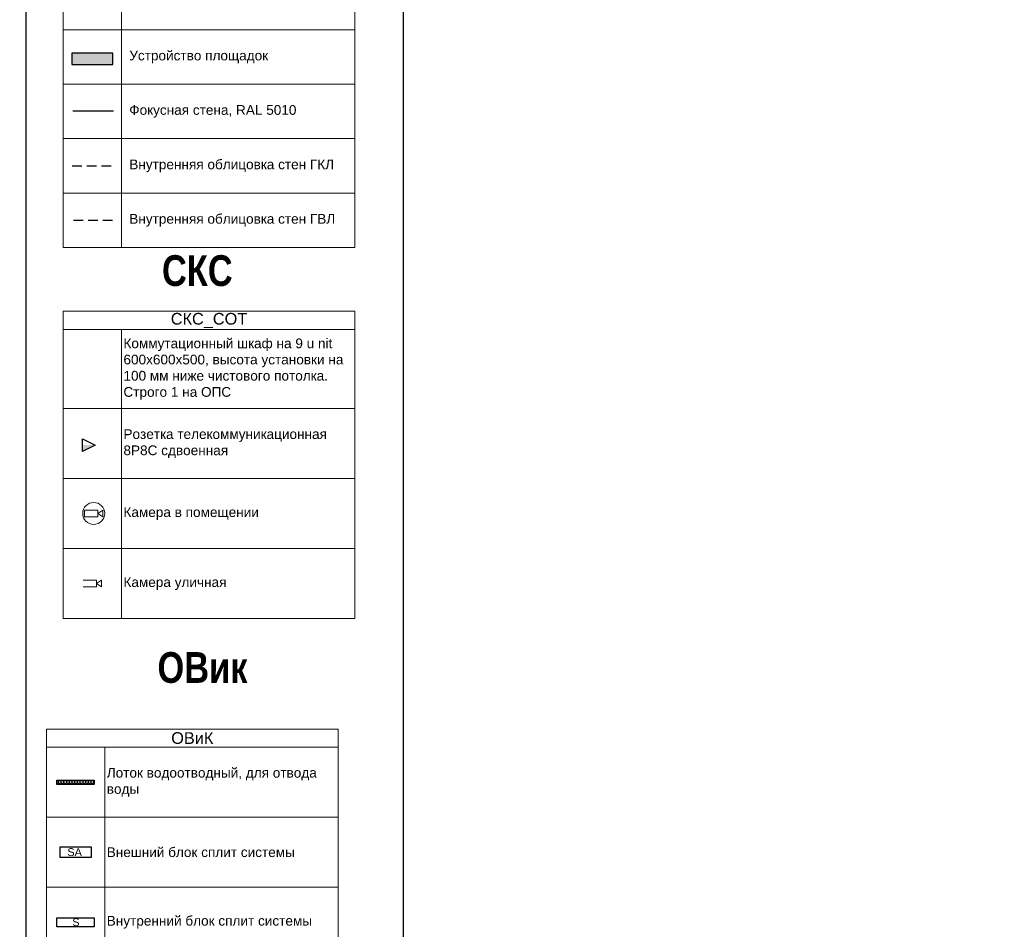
# Model space of a CAD drawing. Header units: millimetres. Extents: x -714384 to 30604203, y -92609 to 65084.
# Tile 563 of 656: x -70619 to -45303, y 8681 to 32075. Entities that reach past the tile are written whole.
import ezdxf
from ezdxf import colors
from ezdxf.entities.mleader import LeaderData, LeaderLine
from ezdxf.enums import TextEntityAlignment as Align
from ezdxf.math import Vec2, Vec3

# ---------------------------------------------------------------- set-up
doc = ezdxf.new("R2010")
doc.units = ezdxf.units.MM
doc.set_wipeout_variables(frame=1)
doc.linetypes.add('( Hidden )', pattern=[0.375, 0.25, -0.125])
doc.linetypes.add('CACHE', pattern=[375, 250, -125])
doc.layers.get('0').update_dxf_attribs({"lineweight": 0})
doc.layers.get('Defpoints').update_dxf_attribs({"color": 30})
for name, color, linetype in [('-SBugo-ОС-Извещатели', 6, 'Continuous'), ('-АТ-Позиция', 30, 'Continuous'), ('-АТ-Примечания', 30, 'Continuous'), ('Wipeout', 7, 'Continuous'), ('ОВиК', 7, 'Continuous'), ('СВЯЗЬ', 7, 'Continuous')]:
    doc.layers.add(name, color=color, linetype=linetype)
for name, color, linetype, lineweight in [('03_АР_Возводимые перегородки', 10, 'Continuous', 25), ('17_АР_Текст', 235, 'Continuous', 0), ('21_АР_Штриховка', 47, 'Continuous', 5), ('СОТ', 7, 'Continuous', 9)]:
    doc.layers.add(name, color=color, linetype=linetype, lineweight=lineweight)
doc.styles.add('_ТЕКСТОВЫЙ', font='arial.ttf', dxfattribs={"width": 0.8})
doc.styles.add('HVAC_AEP', font='arial.ttf')
doc.styles.add('SB', font='mipgost.shx')
doc.styles.get("Standard").update_dxf_attribs({"font": 'arial.ttf'})
doc.linetypes.add('зигзаг', pattern='A,0.00254,-5.08,[131,ltypeshp.shx,S=5.08,R=0,X=-5.08,Y=0],-10.16,[131,ltypeshp.shx,S=5.08,R=180,X=5.08,Y=0],-5.08', length=20.32254)

# ---------------------------------------------------------------- blocks, each defined once
blk = doc.blocks.new('_Dot')
at = {"color": 0, "linetype": 'ByBlock', "lineweight": -2}
blk.add_line((-0.5, 0), (-1, 0), dxfattribs=at)
at = {"color": 0, "linetype": 'ByBlock', "const_width": 0.5}
blk.add_lwpolyline([(-0.25, 0, 1), (0.25, 0, 1)], format="xyb", close=True, dxfattribs=at)
blk = doc.blocks.new('*U275')
at = {"layer": '-SBugo-ОС-Извещатели', "true_color": 0x2618e7}
h = blk.add_hatch(color=182, dxfattribs=at)
h.dxf.hatch_style = 1
h.paths.add_polyline_path([(-2, 0), (-2, -2), (2, 0)])
at = {"color": 182, "linetype": 'ByBlock', "lineweight": -2, "true_color": 0x2618e7}
blk.add_line((-2, 2), (-2, -2), dxfattribs=at)
at = {"layer": 'СВЯЗЬ', "color": 182, "lineweight": 25, "true_color": 0x2618e7}
for p, q in [((-2, -2), (-2, 2)), ((-2, 2), (2, 0)), ((2, 0), (-2, -2))]:
    blk.add_line(p, q, dxfattribs=at)
at = {"layer": '-АТ-Позиция', "ltscale": 100, "style": 'SB'}
for tag, p in [('ШЛЕЙФ', (2.5, 0.47)), ('ШЛЕЙФ_2', (2.5, -3.2))]:
    blk.add_attdef(tag, text='', height=2.2, dxfattribs=at).set_placement(p, align=Align.BOTTOM_LEFT)
at = {"layer": '-АТ-Примечания', "ltscale": 100, "style": 'SB'}
for tag, p in [('НАИМЕНОВАНИЕ', (-2, 1.5)), ('МАРКА', (-2, 1))]:
    blk.add_attdef(tag, p, '', height=0.25, dxfattribs=at)
at = {"layer": '-АТ-Примечания', "ltscale": 100, "style": 'SB', "flags": 1}
for tag, p in [('ПРИМ-1', (-2, 0.5)), ('ПРИМ-2', (-2, 0)), ('ПРИМ-3', (-2, -0.5)), ('ПРИМ-4', (-2, -1)), ('ПРИМ-5', (-2, -1.5))]:
    blk.add_attdef(tag, p, '', height=0.25, dxfattribs=at)
blk = doc.blocks.new('*E1376')
blk.add_wipeout([(0, -2), (0, 2), (8, 2), (8, -2)]).dxf.layer = 'Wipeout'
blk.add_wipeout([(8, 0), (11, 2), (11, -2)]).dxf.layer = 'Wipeout'
blk = doc.blocks.new('A$C055B66AC')
at = {"layer": 'СОТ', "color": 1, "ltscale": 20, "true_color": 0xfc0303, "xscale": 85.44921875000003, "yscale": 85.44921875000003, "zscale": 8.544921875}
blk.add_blockref('*E1376', (63, 181), dxfattribs=at)
at = {"color": 10, "lineweight": 15, "ltscale": 100}
blk.add_circle((542, 180), 564, dxfattribs=at)
at = {"layer": 'СОТ', "color": 10, "linetype": 'ByBlock', "lineweight": -2}
for p, q in [((63, 10), (63, 352)), ((63, 352), (747, 352)), ((747, 10), (63, 10)), ((747, 181), (1003, 352)), ((747, 352), (747, 10)), ((1003, 10), (747, 181)), ((1003, 352), (1003, 10))]:
    blk.add_line(p, q, dxfattribs=at)
at = {"layer": 'СОТ', "color": 1, "ltscale": 100, "true_color": 0xfc0303}
for p in [(63, 266), (63, 181), (63, 95)]:
    blk.add_point(p, dxfattribs=at)
blk = doc.blocks.new('*E145')
blk.add_wipeout([(0, -2), (0, 2), (8, 2), (8, -2)]).dxf.layer = 'Wipeout'
blk.add_wipeout([(8, 0), (11, 2), (11, -2)]).dxf.layer = 'Wipeout'
blk = doc.blocks.new('A$C29706B3A')
at = {"layer": 'СОТ', "color": 5, "ltscale": 20, "true_color": 0x111cee, "xscale": 85.44921875, "yscale": 85.44921875, "zscale": 8.544921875}
blk.add_blockref('*E145', (0, -171), dxfattribs=at)
at = {"layer": 'СОТ', "color": 5, "linetype": 'ByBlock', "lineweight": -2, "true_color": 0x111cee}
for p, q in [((0, 0), (684, 0)), ((684, -171), (940, 0)), ((684, 0), (684, -342)), ((940, 0), (940, -342)), ((684, -342), (0, -342)), ((940, -342), (684, -171))]:
    blk.add_line(p, q, dxfattribs=at)
blk = doc.blocks.new('A$C2C791E13')
at = {"layer": 'ОВиК'}
h = blk.add_hatch(dxfattribs=at)
h.set_pattern_fill('ANGLE', color=10, scale=10)
h.set_pattern_definition([(0, (-2004.725, 44710.24), (0, 69.85), [50.8, -19.05]), (90, (-2004.725, 44710.24), (-69.85, 4e-15), [50.8, -19.05])])
h.paths.add_polyline_path([(960, 115), (960, 0), (0, 0), (0, 115)])
at = {"layer": 'ОВиК', "color": 10}
blk.add_lwpolyline([(960, 115), (960, 0), (0, 0), (0, 115)], close=True, dxfattribs=at)
blk = doc.blocks.new('A$C1A525D4E')
at = {"layer": 'ОВиК', "color": 10}
blk.add_lwpolyline([(-800, 273), (0, 273), (0, 0), (-800, 0)], close=True, dxfattribs=at)
at = {"layer": 'ОВиК', "color": 10, "insert": (-612, 241), "char_height": 200, "attachment_point": 1}
blk.add_mtext('SA', dxfattribs=at)
blk = doc.blocks.new('A$C76EA3EC3')
at = {"layer": 'ОВиК', "color": 10}
blk.add_lwpolyline([(0, 230), (0, 0), (-960, 0), (-960, 230)], close=True, dxfattribs=at)
at = {"layer": 'ОВиК', "color": 10, "insert": (-566, 215), "char_height": 200, "attachment_point": 1}
blk.add_mtext('S', dxfattribs=at)
blk = doc.blocks.new('_None')

msp = doc.modelspace()

# ---------------------------------------------------------------- hatches: boundary and pattern name
at = {"layer": '21_АР_Штриховка', "lineweight": 0, "true_color": 0xc7c8ca, "transparency": 33554483}
h = msp.add_hatch(color=9, dxfattribs=at)
h.dxf.hatch_style = 1
h.paths.add_polyline_path([(-68226.7, 31217.7), (-69278.1, 31217.7), (-69278.1, 30922.3), (-68226.7, 30922.3)])

# ---------------------------------------------------------------- linework, layer by layer
at = {"lineweight": 15}
for p, q in [((-69501, 53285.3), (-69501, 26215.7)), ((-62001, 53285.3), (-62001, 26215.7)), ((-68001, 52815.7), (-68001, 26215.7)), ((-69501, 31815.7), (-62001, 31815.7)), ((-69501, 30415.7), (-62001, 30415.7)), ((-69501, 29015.7), (-62001, 29015.7)), ((-69501, 27615.7), (-62001, 27615.7)), ((-69501, 26215.7), (-62001, 26215.7)), ((-69501, 24574.8), (-62001, 24574.8)), ((-69501, 24574.8), (-69501, 16672.5)), ((-62001, 24574.8), (-62001, 16672.5)), ((-69501, 24105.2), (-62001, 24105.2)), ((-68001, 24105.2), (-68001, 16672.5)), ((-69501, 22072.5), (-62001, 22072.5)), ((-69501, 20272.5), (-62001, 20272.5)), ((-69501, 18472.5), (-62001, 18472.5)), ((-69501, 16672.5), (-62001, 16672.5)), ((-69930.6, 13832.7), (-62430.6, 13832.7)), ((-69930.6, 13832.7), (-69930.6, 2563)), ((-62430.6, 13832.7), (-62430.6, 2563)), ((-69930.6, 13363), (-62430.6, 13363)), ((-68430.6, 13363), (-68430.6, 2563)), ((-69930.6, 11563), (-62430.6, 11563)), ((-69930.6, 9763), (-62430.6, 9763))]:
    msp.add_line(p, q, dxfattribs=at)
at = {"layer": '03_АР_Возводимые перегородки'}
msp.add_lwpolyline([(-68226.7, 31217.7), (-69278.1, 31217.7), (-69278.1, 30922.3), (-68226.7, 30922.3)], close=True, dxfattribs=at)
at = {"layer": '03_АР_Возводимые перегородки', "linetype": 'CACHE', "lineweight": 30}
msp.add_lwpolyline([(-69267.6, 28318.7), (-68216.3, 28318.7)], dxfattribs=at)
at = {"layer": '03_АР_Возводимые перегородки', "color": 217, "linetype": 'CACHE', "lineweight": 30, "true_color": 0x93278f}
msp.add_lwpolyline([(-69233.9, 26920.9), (-68182.5, 26920.9)], dxfattribs=at)
at = {"layer": '21_АР_Штриховка', "color": 146, "linetype": 'зигзаг', "lineweight": 30, "ltscale": 5, "true_color": 0x004f7c}
msp.add_lwpolyline([(-69256, 29728.4), (-68204.6, 29728.4)], dxfattribs=at)
at = {"layer": 'Defpoints'}
msp.add_lwpolyline([(-60753.8, 21211), (-60753.8, 54868.5), (-70463.8, 54868.5), (-70463.8, 21211)], dxfattribs=at)
msp.add_lwpolyline([(-60753.8, 54868.5), (-23314.2, 54868.5), (-23314.2, 1870.3), (-60753.8, 1870.3)], close=True, dxfattribs=at)

# ---------------------------------------------------------------- block references
at = {"lineweight": 15, "xscale": 82, "yscale": 82, "zscale": 82}
msp.add_blockref('*U275', (-68840.2, 21134.3), dxfattribs=at)
at = {"layer": 'ОВиК', "lineweight": 15}
for name, p in [('A$C2C791E13', (-69660.6, 12405.5)), ('A$C1A525D4E', (-68780.6, 10526.5)), ('A$C76EA3EC3', (-68700.6, 8748))]:
    msp.add_blockref(name, p, dxfattribs=at)

# ---------------------------------------------------------------- texts
at = {"lineweight": 15, "style": 'HVAC_AEP'}
for s, insert, char_height, width, attachment_point in [('Устройство площадок', (-67801, 31115.7), 250, 5600, 4), ('Фокусная стена, RAL 5010', (-67801, 29715.7), 250, 5600, 4), ('Внутренняя облицовка стен ГКЛ', (-67801, 28315.7), 250, 5600, 4), ('Внутренняя облицовка стен ГВЛ', (-67801, 26915.7), 250, 5600, 4), ('СКС_СОТ', (-65751, 24340), 300, 7497, 5), ('{\\C256;Коммутационный шкаф на 9 u nit\\P600х600х500, высота установки на 100 мм ниже чистового потолка. Строго 1 на ОПС}', (-67951, 23088.8), 250, 5900, 4), ('{\\C256;Розетка телекоммуникационная\\P8Р8С сдвоенная\\P}', (-67951, 21172.5), 250, 5900, 4), ('Камера в помещении', (-67951, 19372.5), 250, 5900, 4), ('Камера уличная', (-67951, 17572.5), 250, 5900, 4), ('ОВиК', (-66180.6, 13597.9), 300, 7497, 5), ('Лоток водоотводный, для отвода воды', (-68380.6, 12463), 250, 5900, 4), ('Внешний блок сплит системы', (-68380.6, 10663), 250, 5900, 4), ('Внутренний блок сплит системы', (-68380.6, 8863), 250, 5900, 4)]:
    msp.add_mtext(s, dxfattribs=dict(at, insert=insert, char_height=char_height, width=width, attachment_point=attachment_point))
at = {"layer": 'Defpoints', "lineweight": 35, "char_height": 1000, "attachment_point": 1, "style": '_ТЕКСТОВЫЙ'}
for s, insert in [('{\\fArial|b1|i0|c204|p34;\\H0.79167x;\\C32;\\c2648525;СКС}', (-66960.4, 26017.6)), ('{\\fArial|b1|i0|c204|p34;\\H0.79167x;\\C32;\\c2648525;ОВик}', (-67076.2, 15810.5))]:
    msp.add_mtext_dynamic_manual_height_columns(s, width=7546.496, gutter_width=12.5, heights=[0], dxfattribs=dict(at, insert=insert))

# ---------------------------------------------------------------- leaders
at = {"layer": '17_АР_Текст', "color": 1, "lineweight": 18}
ml = msp.add_multileader_mtext('Standard', dxfattribs=at)
ml.set_content('{\\C1;Карманы для бланков только в СОПС}', color=1, style='_ТЕКСТОВЫЙ')
ml.set_leader_properties(lineweight=0)
ml.set_arrow_properties(name='DOT')
ml.build(insert=Vec2(0, 0))
ml.multileader.update_dxf_attribs({"text_left_attachment_type": 6, "text_right_attachment_type": 6, "dogleg_length": 0.36, "arrow_head_size": 50, "scale": 100})
ctx = ml.context
ctx.base_point, ctx.scale, ctx.char_height, ctx.arrow_head_size, ctx.landing_gap_size, ctx.plane_origin = Vec3(-29314.5, 48068.2), 100, 100, 50, 100, Vec3(-25566.9, 52909.1)
ctx.left_attachment, ctx.right_attachment, ctx.text_align_type, ctx.attachment_type = 6, 6, 1, 2
notes = []
notes.append((ctx, [(0, (0, 0, 0), (0, 0), (1, 0), 1, [])]))
ctx.mtext.insert, ctx.mtext.width, ctx.mtext.defined_height, ctx.mtext.alignment, ctx.mtext.flow_direction = Vec3(-27210.6, 48368.2), 4035.238, 815.5, 2, 5
ml = msp.add_multileader_mtext('Standard', dxfattribs=at)
ml.set_content('{\\fCalibri|b0|i0|c204|p34;\\H0.91667x;\\LКарманы для бланков\\l - СОПС, крепятся на стол МГН и стол для ЦСУ (1400 мм.);\\P\\LИнформ. Стенд А4 на 8 карманов\\l - ГОПС/СОПС, крепится по старым правилам, при отсутствии возможности крепления особенно в СОПСах (отсутствие свободного места на стене или нехватка стены по длине - размещается папка с информацией на столе МГН или столе для ЦСУ).\\P\\LРекламно_информационный стенд\\l - ГОПС/СОПС размещается в клиентском зале, также возможно размещение в тамбуре при условии хорошей освещенности и при условии открывания двери стенд будет виден более чем на 50%. Также стенд должен находиться в прямой видимости для клиентов и ничем не загораживаться.}', color=1, style='_ТЕКСТОВЫЙ')
ml.set_leader_properties(lineweight=0)
ml.set_arrow_properties(name='DOT')
ml.build(insert=Vec2(0, 0))
ml.multileader.update_dxf_attribs({"text_left_attachment_type": 6, "text_right_attachment_type": 6, "dogleg_length": 0.36, "arrow_head_size": 50, "scale": 100})
ctx = ml.context
ctx.base_point, ctx.scale, ctx.char_height, ctx.arrow_head_size, ctx.landing_gap_size, ctx.plane_origin = Vec3(-27020.9, 45459.4), 100, 100, 50, 100, Vec3(-22944.2, 54969.1)
ctx.left_attachment, ctx.right_attachment, ctx.text_align_type, ctx.attachment_type = 6, 6, 1, 2
notes.append((ctx, [(0, (0, 0, 0), (0, 0), (1, 0), 1, [])]))
ctx.mtext.insert, ctx.mtext.width, ctx.mtext.defined_height, ctx.mtext.alignment, ctx.mtext.flow_direction = Vec3(-24919.4, 45773.6), 2892.94, 2008.7, 2, 5
at = {"layer": 'Defpoints', "color": 10, "linetype": '( Hidden )', "ltscale": 500}
ml = msp.add_multileader_mtext('Standard', dxfattribs=at)
ml.set_content('\\pxi-3,l4,ql,t4;Закладные', color=10, style='_ТЕКСТОВЫЙ')
ml.set_leader_properties(lineweight=0)
ml.set_arrow_properties(name='DOT')
ml.build(insert=Vec2(0, 0))
ml.multileader.update_dxf_attribs({"text_left_attachment_type": 6, "text_right_attachment_type": 6, "dogleg_length": 0.36, "arrow_head_size": 50, "scale": 100})
ctx = ml.context
ctx.base_point, ctx.scale, ctx.char_height, ctx.arrow_head_size, ctx.landing_gap_size, ctx.plane_origin = Vec3(82952.3, 15634.2), 100, 500, 50, 100, Vec3(58804.5, 21429.6)
ctx.left_attachment, ctx.right_attachment, ctx.text_align_type, ctx.attachment_type = 6, 6, 1, 2
notes.append((ctx, [(0, (0, 0, 0), (0, 0), (1, 0), 1, [])]))
ctx.mtext.insert, ctx.mtext.width, ctx.mtext.defined_height, ctx.mtext.alignment, ctx.mtext.flow_direction = Vec3(84468.4, 16236.8), 6846.369, 600.4, 2, 5
at = {"layer": 'ОВиК'}
ml = msp.add_multileader_mtext('Standard', dxfattribs=at)
ml.set_content('МОПС h2300 v.6 \\P(%%C100, без подшивного потолка,\\Pрешетка на главном фасаде под вывеской (низ вывески - отм.2.100))\\P- да', color=256)
ml.set_leader_properties()
ml.set_arrow_properties(name='NONE')
ml.build(insert=Vec2(0, 0))
ml.multileader.update_dxf_attribs({"text_left_attachment_type": 6, "text_right_attachment_type": 6, "dogleg_length": 0.16, "arrow_head_size": 400, "scale": 100})
ctx = ml.context
ctx.base_point, ctx.scale, ctx.char_height, ctx.arrow_head_size, ctx.landing_gap_size, ctx.plane_origin = Vec3(-99889.6, 12621.3), 100, 500, 400, 200, Vec3(-148152.4, 12440.7)
ctx.left_attachment, ctx.right_attachment, ctx.text_align_type, ctx.attachment_type = 6, 6, 1, 2
notes.append((ctx, [(0, (0, 0, 0), (0, 0), (1, 0), 1, [])]))
ctx.mtext.insert, ctx.mtext.width, ctx.mtext.defined_height, ctx.mtext.alignment, ctx.mtext.flow_direction = Vec3(-93886.8, 13224), 11960.014, 637.5, 2, 5
ml = msp.add_multileader_mtext('Standard', dxfattribs=at)
ml.set_content('БВК h2300 v.4 \\P\\pxqc;(%%C100, пространство 150) \\P- да', color=256)
ml.set_leader_properties()
ml.set_arrow_properties(name='NONE')
ml.build(insert=Vec2(0, 0))
ml.multileader.update_dxf_attribs({"text_left_attachment_type": 6, "text_right_attachment_type": 6, "dogleg_length": 0.16, "arrow_head_size": 400, "scale": 100})
ctx = ml.context
ctx.base_point, ctx.scale, ctx.char_height, ctx.arrow_head_size, ctx.landing_gap_size, ctx.plane_origin = Vec3(-120718.1, 11975.8), 100, 500, 400, 200, Vec3(-153214.2, 11795.2)
ctx.left_attachment, ctx.right_attachment, ctx.text_align_type, ctx.attachment_type = 6, 6, 1, 2
notes.append((ctx, [(0, (0, 0, 0), (0, 0), (1, 0), 1, [])]))
ctx.mtext.insert, ctx.mtext.width, ctx.mtext.defined_height, ctx.mtext.alignment, ctx.mtext.flow_direction = Vec3(-116383.2, 12578.5), 11960.014, 637.5, 2, 5
ml = msp.add_multileader_mtext('Standard', dxfattribs=at)
ml.set_content('МОПС h2300 v.5 \\P\\pxqc;(%%C100, без подшивного потолка)\\P- да', color=256)
ml.set_leader_properties()
ml.set_arrow_properties(name='NONE')
ml.build(insert=Vec2(0, 0))
ml.multileader.update_dxf_attribs({"text_left_attachment_type": 6, "text_right_attachment_type": 6, "dogleg_length": 0.16, "arrow_head_size": 400, "scale": 100})
ctx = ml.context
ctx.base_point, ctx.scale, ctx.char_height, ctx.arrow_head_size, ctx.landing_gap_size, ctx.plane_origin = Vec3(-110525.2, 11975.8), 100, 500, 400, 200, Vec3(-153502.9, 11795.2)
ctx.left_attachment, ctx.right_attachment, ctx.text_align_type, ctx.attachment_type = 6, 6, 1, 2
notes.append((ctx, [(0, (0, 0, 0), (0, 0), (1, 0), 1, [])]))
ctx.mtext.insert, ctx.mtext.width, ctx.mtext.defined_height, ctx.mtext.alignment, ctx.mtext.flow_direction = Vec3(-105084.4, 12578.5), 11960.014, 637.5, 2, 5
for ctx, leaders in notes:
    for number, flags, end, landing, length, lines in leaders:
        leader = LeaderData()
        leader.index, (leader.has_last_leader_line, leader.has_dogleg_vector, leader.attachment_direction) = number, flags
        leader.last_leader_point, leader.dogleg_vector, leader.dogleg_length = Vec3(end), Vec3(landing), length
        for number, points, colour, breaks in lines:
            line = LeaderLine()
            line.index, line.vertices, line.color, line.breaks = number, Vec3.list(points), colors.encode_raw_color(colour), breaks
            leader.lines.append(line)
        ctx.leaders.append(leader)

# ---------------------------------------------------------------- next in the draw order: block references
at = {"lineweight": 15, "xscale": 0.5, "yscale": 0.5, "zscale": 0.5}
for name, p in [('A$C055B66AC', (-68986, 19287)), ('A$C29706B3A', (-68986, 17657.9))]:
    msp.add_blockref(name, p, dxfattribs=at)

# ---------------------------------------------------------------- next in the draw order: linework, layer by layer
at = {"layer": 'Defpoints'}
msp.add_lwpolyline([(-70463.8, 21211), (-70463.8, 1870.3), (-60753.8, 1870.3), (-60753.8, 21211)], dxfattribs=at)

doc.saveas('drawing.dxf')
